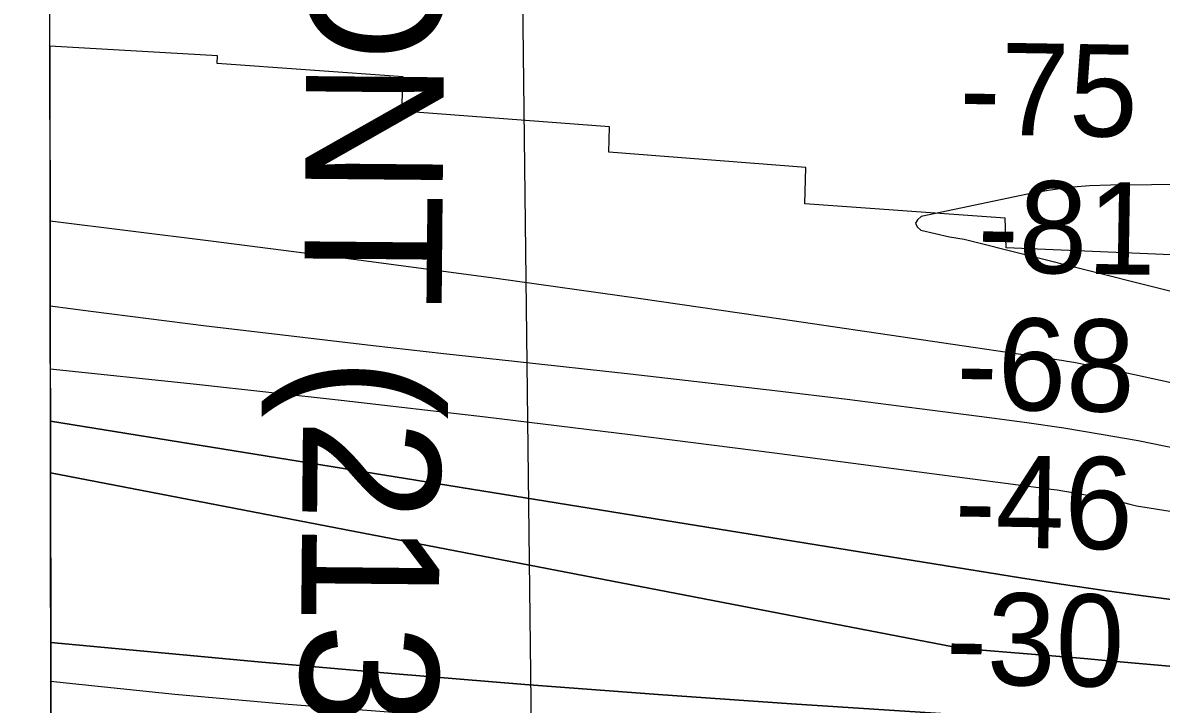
# Model space of a CAD drawing. Extents: x 3329297 to 3367176, y 649250 to 674653.
# Drawn here: x 3333403 to 3334231, y 658819 to 659315 of the extents above; entities that cross this region are included whole.
import ezdxf

# ---------------------------------------------------------------- set-up
doc = ezdxf.new("R2010")
doc.units = 0
for name, color, linetype in [('V-CHAN-NAID', 7, 'Continuous'), ('V-GRID-FRAM', 7, 'Continuous'), ('V-RIVR-RANG', 7, 'Continuous'), ('V-RRAP-RVMT', 7, 'Continuous'), ('V-TOPO-DPTH', 7, 'Continuous'), ('V-TOPO-MAJR', 7, 'Continuous'), ('V-TOPO-MINR', 7, 'Continuous')]:
    doc.layers.add(name, color=color, linetype=linetype)

msp = doc.modelspace()

# ---------------------------------------------------------------- linework, layer by layer
at = {"layer": 'V-GRID-FRAM'}
msp.add_lwpolyline([(3333403.5, 672816.28), (3364945.55, 672875.92), (3364987.87, 654691.71), (3333429.95, 654632.04), (3333403.5, 672816.28)], dxfattribs=at)
at = {"layer": 'V-RIVR-RANG'}
msp.add_line((3333780.12, 658206.04), (3333765.72, 659445.95), dxfattribs=at)
at = {"layer": 'V-RRAP-RVMT'}
for p, q in [((3333423.16, 659297.76), (3333424, 658722.91)), ((3333544.96, 659290.53), (3333423.16, 659297.76)), ((3333544.84, 659285.06), (3333544.96, 659290.53)), ((3333679.96, 659275.32), (3333544.84, 659285.06)), ((3333678.95, 659250.44), (3333679.96, 659275.32)), ((3333829.95, 659239.02), (3333678.95, 659250.44)), ((3333829.5, 659220.51), (3333829.95, 659239.02)), ((3333972.67, 659209.35), (3333829.5, 659220.51)), ((3333971.96, 659183), (3333972.67, 659209.35)), ((3334117.5, 659172.54), (3333971.96, 659183)), ((3334118.21, 659151.02), (3334117.5, 659172.54)), ((3334386.25, 659139.8), (3334118.21, 659151.02))]:
    msp.add_line(p, q, dxfattribs=at)
at = {"layer": 'V-TOPO-DPTH'}
msp.add_line((3333423.56, 659024.87), (3333422.23, 659938.47), dxfattribs=at)
for points in [[(3333423.61, 658987.4), (3333423.56, 659024.87), (3334128.6, 658911.01), (3334158.3, 658906.34), (3334188.05, 658902.03), (3334217.84, 658897.96), (3334258.81, 658892.61), (3334741.59, 658842.71), (3334782.06, 658838.9), (3334822.54, 658835.19), (3334863.04, 658831.66), (3334903.55, 658828.23)], [(3334903.55, 658828.23), (3334863.04, 658831.66), (3334822.54, 658835.19), (3334782.06, 658838.9), (3334741.59, 658842.71), (3334258.81, 658892.61), (3334217.84, 658897.96), (3334188.05, 658902.03), (3334158.3, 658906.34), (3334128.6, 658911.01), (3333423.56, 659024.87)], [(3334994.49, 658785.82), (3334879.83, 658793.5), (3334801.57, 658798.99), (3334723.35, 658804.81), (3334645.16, 658811.12), (3334567, 658817.76), (3334192.77, 658850.73), (3334175, 658852.28), (3334157.23, 658853.81), (3334139.46, 658855.31), (3334121.68, 658856.8), (3334103.9, 658858.27), (3334086.12, 658859.75), (3333423.61, 658987.4), (3333423.79, 658863.95)], [(3334994.49, 658785.82), (3334879.83, 658793.5), (3334801.57, 658798.99), (3334723.35, 658804.81), (3334645.16, 658811.12), (3334567, 658817.76), (3334192.77, 658850.73), (3334175, 658852.28), (3334157.23, 658853.81), (3334139.46, 658855.31), (3334121.68, 658856.8), (3334103.9, 658858.27), (3334086.12, 658859.75), (3333423.61, 658987.4)], [(3334972.27, 658747.56), (3334595.12, 658774.96), (3334521.99, 658780.26), (3334448.86, 658785.56), (3334375.74, 658790.86), (3334302.61, 658796.14), (3334197.05, 658803.76), (3334176.7, 658805.21), (3334156.35, 658806.64), (3334135.99, 658808.02), (3334115.63, 658809.39), (3333962.32, 658819.5), (3333865.33, 658826.28), (3333768.38, 658833.56), (3333671.49, 658841.58), (3333574.64, 658850.09), (3333423.79, 658863.95), (3333423.88, 658800.92)], [(3333423.79, 658863.95), (3333574.64, 658850.09), (3333671.49, 658841.58), (3333768.38, 658833.56), (3333865.33, 658826.28), (3333962.32, 658819.5), (3334115.63, 658809.39), (3334135.99, 658808.02), (3334156.35, 658806.64), (3334176.7, 658805.21), (3334197.05, 658803.76), (3334302.61, 658796.14), (3334375.74, 658790.86), (3334448.86, 658785.56), (3334521.99, 658780.26), (3334595.12, 658774.96), (3334972.27, 658747.56)]]:
    msp.add_lwpolyline(points, dxfattribs=at)
at = {"layer": 'V-TOPO-MAJR'}
msp.add_lwpolyline([(3333423.5, 659063.11), (3333529.76, 659051.79), (3333634.87, 659040.22), (3333739.92, 659028.13), (3333844.88, 659015.29), (3333949.78, 659001.94), (3334150.94, 658975.61), (3334155.21, 658975.02), (3334159.47, 658974.39), (3334163.73, 658973.69), (3334167.98, 658972.95), (3334184.47, 658969.96), (3334189.25, 658969.04), (3334194.02, 658968.04), (3334198.76, 658966.95), (3334203.49, 658965.79), (3334208.22, 658964.62), (3334212.96, 658963.5), (3334745.27, 658878.96), (3334966.58, 658861.16)], dxfattribs=at)
at = {"layer": 'V-TOPO-MINR'}
for points in [[(3335005.86, 659198.27), (3334852.56, 659199.28), (3334762.47, 659199.68), (3334672.39, 659199.81), (3334582.3, 659199.54), (3334492.22, 659199.01), (3334194.15, 659196.6), (3334178.94, 659196.01), (3334163.8, 659194.83), (3334148.75, 659192.74), (3334133.77, 659190.04), (3334056.49, 659173.71), (3334053.69, 659171.31), (3334052.45, 659168.87), (3334053.57, 659166.37), (3334056.24, 659163.83), (3334066.63, 659161.32), (3334077.08, 659159.13), (3334087.62, 659157.39), (3334997.61, 658928.59)], [(3334924.43, 658910.85), (3334895.26, 658912.94), (3334866.23, 658915.98), (3334187.12, 659063.94), (3334184.67, 659064.4), (3334182.21, 659064.85), (3334179.75, 659065.3), (3334177.29, 659065.74), (3334174.82, 659066.17), (3334172.36, 659066.62), (3334169.9, 659067.06), (3334167.44, 659067.51), (3334162.62, 659068.39), (3334158.47, 659069.06), (3333954.44, 659099.23), (3333851, 659114.17), (3333747.49, 659128.65), (3333643.88, 659142.43), (3333540.21, 659155.76), (3333423.34, 659170.37)], [(3334994.59, 658886.5), (3334831.88, 658896.42), (3334774.06, 658901.19), (3334716.47, 658907.6), (3334214.1, 659010.65), (3334187.19, 659015.37), (3334160.23, 659019.79), (3334133.21, 659023.79), (3334106.14, 659027.5), (3334055.3, 659034.05), (3334002.76, 659040.67), (3333950.19, 659047.08), (3333897.59, 659053.19), (3333844.96, 659059.09), (3333760.94, 659068.27), (3333709.56, 659073.97), (3333658.2, 659079.78), (3333606.85, 659085.77), (3333555.52, 659091.87), (3333536.82, 659094.13), (3333494.86, 659099.3), (3333452.93, 659104.62), (3333423.43, 659108.52)], [(3333423.56, 659024.87), (3334128.6, 658911.01), (3334158.3, 658906.34), (3334188.05, 658902.03), (3334217.84, 658897.96), (3334258.81, 658892.61), (3334741.59, 658842.71), (3334782.06, 658838.9), (3334822.54, 658835.19), (3334863.04, 658831.66), (3334903.55, 658828.23)], [(3333423.61, 658987.4), (3334086.12, 658859.75), (3334103.9, 658858.27), (3334121.68, 658856.8), (3334139.46, 658855.31), (3334157.23, 658853.81), (3334175, 658852.28), (3334192.77, 658850.73), (3334567, 658817.76), (3334645.16, 658811.12), (3334723.35, 658804.81), (3334801.57, 658798.99), (3334879.83, 658793.5), (3334994.49, 658785.82)], [(3333423.79, 658863.95), (3333574.64, 658850.09), (3333671.49, 658841.58), (3333768.38, 658833.56), (3333865.33, 658826.28), (3333962.32, 658819.5), (3334115.63, 658809.39), (3334135.99, 658808.02), (3334156.35, 658806.64), (3334176.7, 658805.21), (3334197.05, 658803.76), (3334302.61, 658796.14), (3334375.74, 658790.86), (3334448.86, 658785.56), (3334521.99, 658780.26), (3334595.12, 658774.96), (3334972.27, 658747.56)], [(3333423.83, 658835.82), (3333435.06, 658834.59), (3333514.08, 658826.53), (3333593.17, 658819.33), (3333672.37, 658813.41), (3333751.64, 658808.36), (3334136.03, 658786.97), (3334146, 658786.4), (3334155.96, 658785.81), (3334165.92, 658785.19), (3334175.88, 658784.55), (3334231.05, 658780.93), (3334268.59, 658778.41), (3334306.12, 658775.82), (3334343.65, 658773.11), (3334381.17, 658770.33), (3334836.99, 658735.9), (3334865.16, 658733.76), (3334893.33, 658731.62), (3334921.5, 658729.45)]]:
    msp.add_lwpolyline(points, dxfattribs=at)

# ---------------------------------------------------------------- texts
at = {"layer": 'V-CHAN-NAID'}
msp.add_text('OLD HERMITAGE RANGE FRONT (213.4)', height=100, rotation=269.47437, dxfattribs=at).set_placement((3333627.37, 661225.99))
at = {"layer": 'V-RIVR-RANG'}
for s, p in [('-75', (3334083.94, 659233.62)), ('-81', (3334097.11, 659133.4)), ('-68', (3334081.79, 659033.63)), ('-46', (3334080.45, 658933.64)), ('-30', (3334074.1, 658833.73))]:
    msp.add_text(s, height=67, rotation=359.07206, dxfattribs=at).set_placement(p)

doc.saveas('drawing.dxf')
